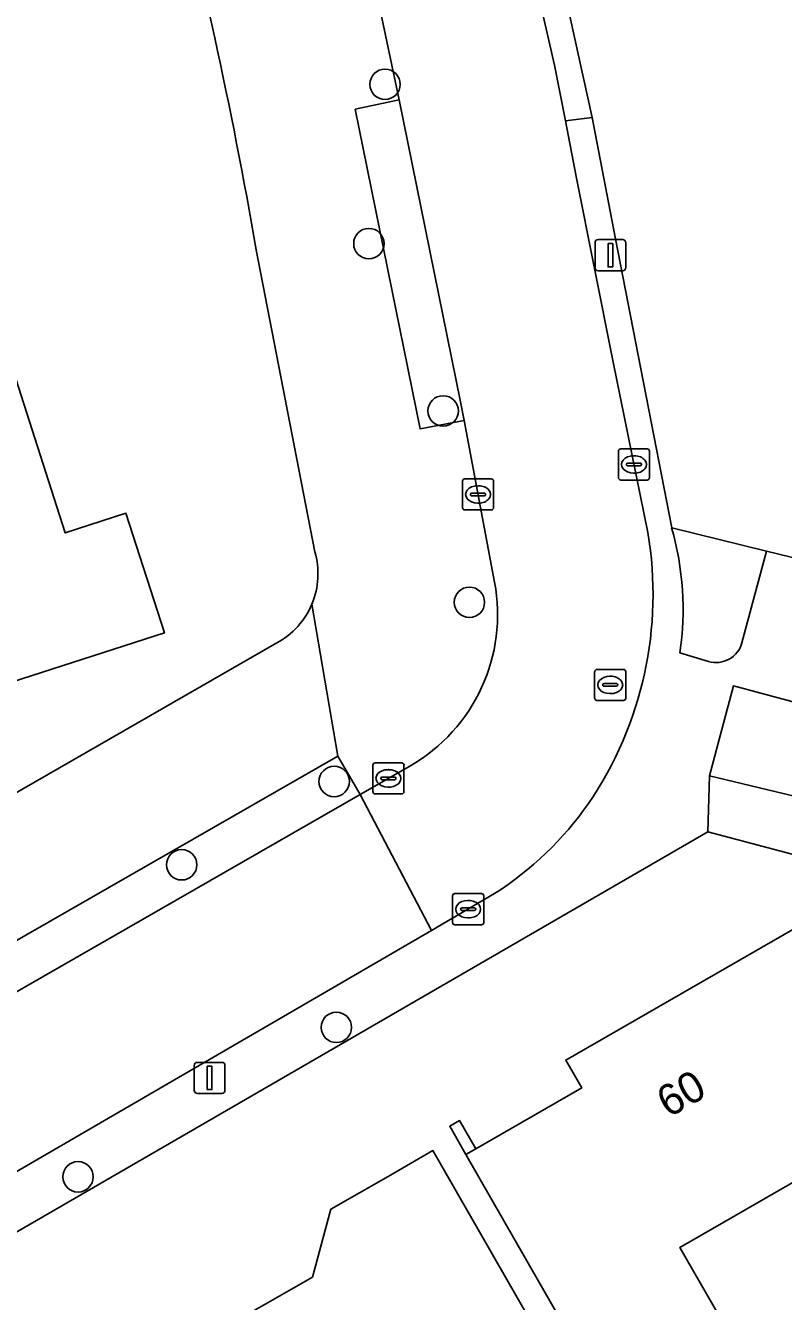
# Model space of a CAD drawing. Extents: x 158455 to 159797, y 387218 to 388672.
# Drawn here: x 159689.76 to 159714.15, y 387776.14 to 387817.16 of the extents above; entities that cross this region are included whole.
import ezdxf

# ---------------------------------------------------------------- set-up
doc = ezdxf.new("R2010")
doc.units = 0
for name, color, linetype in [('IMGEO_Boom', 7, 'Continuous'), ('IMGEO_Erf', 7, 'Continuous'), ('IMGEO_Fietspad_open', 7, 'Continuous'), ('IMGEO_Kolk', 7, 'Continuous'), ('IMGEO_Lichtmast', 7, 'Continuous'), ('IMGEO_Muur', 7, 'Continuous'), ('IMGEO_Pand', 7, 'Continuous'), ('IMGEO_Pand_nummerreeks', 7, 'Continuous'), ('IMGEO_Parkeervlak_open', 7, 'Continuous'), ('IMGEO_Rijbaan_lokaal_open', 7, 'Continuous'), ('IMGEO_Rioolput', 7, 'Continuous'), ('IMGEO_Voetpad_open', 7, 'Continuous')]:
    doc.layers.add(name, color=color, linetype=linetype)

msp = doc.modelspace()

# ---------------------------------------------------------------- linework, layer by layer
at = {"layer": 'IMGEO_Boom'}
for centre in [(159701.328, 387815.27), (159700.807, 387810.148), (159703.197, 387804.769), (159704.043, 387798.616), (159699.691, 387792.856), (159694.783, 387790.178), (159699.76, 387784.951), (159691.448, 387780.147)]:
    msp.add_circle(centre, 0.489, dxfattribs=at)
at = {"layer": 'IMGEO_Erf'}
for points in [[(159705.439, 387825.782), (159707.99, 387814.199), (159708.737, 387810.35), (159710.551, 387801.01), (159713.604, 387800.258), (159714.398, 387800.063)], [(159699.068, 387800.24), (159697.182, 387809.948)], [(159651.532, 387770.703), (159697.847, 387797.311)], [(159634.307, 387705.23), (159712.33, 387750), (159738.668, 387765.113), (159730.892, 387778.471), (159721.216, 387781.125), (159715.96, 387790.114), (159711.712, 387791.236), (159684.187, 387775.328), (159682.842, 387775.604), (159638.118, 387750), (159622.824, 387741.244), (159617.327, 387738.097), (159612.287, 387738.246), (159567.936, 387739.556), (159551.426, 387740.044), (159541.447, 387740.468), (159537.668, 387728.596), (159535.242, 387720.973)], [(159696.818, 387775.673), (159698.997, 387776.924), (159699.586, 387779.104), (159701.424, 387780.16), (159702.868, 387780.989), (159714.143, 387761.356)]]:
    msp.add_lwpolyline(points, dxfattribs=at)
for points in [[(159681.628, 387804.158), (159679.631, 387810.363), (159680.341, 387810.592), (159679.179, 387814.2), (159683.269, 387815.517), (159688.028, 387817.049), (159689.259, 387813.226), (159687.261, 387812.583), (159689.177, 387806.633), (159691.039, 387800.848), (159692.991, 387801.477), (159694.229, 387797.631), (159685.34, 387794.77), (159684.2, 387798.31), (159683.575, 387798.109), (159683.512, 387798.304), (159680.662, 387797.369), (159678.777, 387803.223)], [(159718.574, 387775.022), (159716.928, 387777.888), (159715.416, 387780.522), (159710.814, 387777.879), (159712.326, 387775.246), (159713.835, 387772.619), (159709.946, 387770.386), (159703.928, 387780.864), (159703.408, 387781.77), (159703.726, 387781.952), (159704.246, 387781.046), (159707.655, 387783.004), (159707.14, 387783.9), (159715.659, 387788.793), (159720.57, 387780.241), (159730.054, 387777.676), (159731.08, 387775.891), (159730.704, 387774.503), (159732.153, 387774.111), (159735.163, 387768.87), (159730.508, 387766.197), (159727.754, 387770.992), (159727.206, 387771.14), (159727.596, 387772.583)]]:
    msp.add_lwpolyline(points, close=True, dxfattribs=at)
for centre, radius, start, end in [((159543.44, 387783.362), 156.023, 9.81096, 14.91381), ((159696.652, 387799.531), 2.518, 337.3101, 16.3529), ((159696.641, 387799.534), 2.529, 298.481, 337.3472)]:
    msp.add_arc(centre, radius, start, end, dxfattribs=at)
at = {"layer": 'IMGEO_Fietspad_open'}
msp.add_lwpolyline([(159718.447, 387794.34), (159712.543, 387795.935), (159712.168, 387794.524), (159711.772, 387793.036), (159716.55, 387791.895)], dxfattribs=at)
at = {"layer": 'IMGEO_Kolk'}
for p, q in [((159708.837, 387802.622), (159708.837, 387803.474)), ((159708.912, 387803.548), (159709.764, 387803.548)), ((159709.325, 387803.328), (159709.35, 387803.328)), ((159709.838, 387803.474), (159709.838, 387802.622)), ((159709.096, 387803.042), (159709.096, 387803.054)), ((159709.534, 387803.005), (159709.136, 387803.005)), ((159709.139, 387803.091), (159709.537, 387803.091)), ((159709.58, 387803.054), (159709.58, 387803.042)), ((159703.82, 387801.658), (159703.82, 387802.51)), ((159703.895, 387802.584), (159704.747, 387802.584)), ((159704.821, 387802.51), (159704.821, 387801.658)), ((159709.764, 387802.548), (159708.912, 387802.548)), ((159709.348, 387802.768), (159709.323, 387802.768)), ((159704.079, 387802.078), (159704.079, 387802.09)), ((159704.517, 387802.041), (159704.119, 387802.041)), ((159704.122, 387802.127), (159704.52, 387802.127)), ((159704.308, 387802.364), (159704.333, 387802.364)), ((159704.563, 387802.09), (159704.563, 387802.078)), ((159704.331, 387801.804), (159704.306, 387801.804)), ((159704.747, 387801.584), (159703.895, 387801.584)), ((159701.011, 387793.456), (159701.863, 387793.456)), ((159700.936, 387792.53), (159700.936, 387793.382)), ((159701.238, 387792.999), (159701.636, 387792.999)), ((159701.424, 387793.236), (159701.449, 387793.236)), ((159701.937, 387793.382), (159701.937, 387792.53)), ((159701.195, 387792.95), (159701.195, 387792.962)), ((159701.633, 387792.913), (159701.235, 387792.913)), ((159701.447, 387792.676), (159701.422, 387792.676)), ((159701.679, 387792.962), (159701.679, 387792.95)), ((159701.863, 387792.456), (159701.011, 387792.456)), ((159703.502, 387788.324), (159703.502, 387789.176)), ((159703.577, 387789.25), (159704.429, 387789.25)), ((159703.99, 387789.03), (159704.015, 387789.03)), ((159704.503, 387789.176), (159704.503, 387788.324)), ((159703.761, 387788.744), (159703.761, 387788.756)), ((159704.199, 387788.707), (159703.801, 387788.707)), ((159703.804, 387788.793), (159704.202, 387788.793)), ((159704.245, 387788.756), (159704.245, 387788.744)), ((159704.429, 387788.25), (159703.577, 387788.25)), ((159704.013, 387788.47), (159703.988, 387788.47))]:
    msp.add_line(p, q, dxfattribs=at)
for points in [[(159708.837, 387802.622), (159708.837, 387803.474)], [(159708.912, 387803.548), (159709.764, 387803.548)], [(159709.838, 387803.474), (159709.838, 387802.622)], [(159703.82, 387801.658), (159703.82, 387802.51)], [(159703.895, 387802.584), (159704.747, 387802.584)], [(159704.821, 387802.51), (159704.821, 387801.658)], [(159709.764, 387802.548), (159708.912, 387802.548)], [(159704.747, 387801.584), (159703.895, 387801.584)], [(159701.011, 387793.456), (159701.863, 387793.456)], [(159700.936, 387792.53), (159700.936, 387793.382)], [(159701.937, 387793.382), (159701.937, 387792.53)], [(159701.863, 387792.456), (159701.011, 387792.456)], [(159703.502, 387788.324), (159703.502, 387789.176)], [(159703.577, 387789.25), (159704.429, 387789.25)], [(159704.503, 387789.176), (159704.503, 387788.324)], [(159704.429, 387788.25), (159703.577, 387788.25)]]:
    msp.add_lwpolyline(points, dxfattribs=at)
for centre, radius, start, end in [((159708.914, 387803.472), 0.0765, 91.552, 178.448), ((159708.914, 387803.472), 0.0765, 91.552, 178.448), ((159709.762, 387803.472), 0.0765, 1.552, 88.448), ((159709.762, 387803.472), 0.0765, 1.552, 88.448), ((159709.136, 387803.051), 0.0403, 85.8775, 175.7526), ((159709.133, 387803.041), 0.0366, 178.938, 274.7102), ((159709.537, 387803.048), 0.043, 264.8664, 352.4533), ((159709.541, 387803.053), 0.0386, 1.7309, 96.639), ((159703.897, 387802.508), 0.0765, 91.552, 178.448), ((159703.897, 387802.508), 0.0765, 91.552, 178.448), ((159704.745, 387802.508), 0.0765, 1.552, 88.448), ((159704.745, 387802.508), 0.0765, 1.552, 88.448), ((159708.914, 387802.624), 0.0765, 181.552, 268.448), ((159708.914, 387802.624), 0.0765, 181.552, 268.448), ((159709.762, 387802.624), 0.0765, 271.552, 358.448), ((159709.762, 387802.624), 0.0765, 271.552, 358.448), ((159704.119, 387802.087), 0.0403, 85.8775, 175.7526), ((159704.116, 387802.077), 0.0366, 178.938, 274.7102), ((159704.52, 387802.084), 0.043, 264.8664, 352.4533), ((159704.524, 387802.089), 0.0386, 1.7309, 96.639), ((159703.897, 387801.66), 0.0765, 181.552, 268.448), ((159703.897, 387801.66), 0.0765, 181.552, 268.448), ((159704.745, 387801.66), 0.0765, 271.552, 358.448), ((159704.745, 387801.66), 0.0765, 271.552, 358.448), ((159701.013, 387793.38), 0.0765, 91.552, 178.448), ((159701.013, 387793.38), 0.0765, 91.552, 178.448), ((159701.861, 387793.38), 0.0765, 1.552, 88.448), ((159701.861, 387793.38), 0.0765, 1.552, 88.448), ((159701.235, 387792.959), 0.0403, 85.8775, 175.7526), ((159701.64, 387792.961), 0.0386, 1.7309, 96.639), ((159701.232, 387792.949), 0.0366, 178.938, 274.7102), ((159701.636, 387792.956), 0.043, 264.8664, 352.4533), ((159701.013, 387792.532), 0.0765, 181.552, 268.448), ((159701.013, 387792.532), 0.0765, 181.552, 268.448), ((159701.861, 387792.532), 0.0765, 271.552, 358.448), ((159701.861, 387792.532), 0.0765, 271.552, 358.448), ((159703.579, 387789.174), 0.0765, 91.552, 178.448), ((159703.579, 387789.174), 0.0765, 91.552, 178.448), ((159704.427, 387789.174), 0.0765, 1.552, 88.448), ((159704.427, 387789.174), 0.0765, 1.552, 88.448), ((159703.801, 387788.753), 0.0403, 85.8775, 175.7526), ((159703.798, 387788.743), 0.0366, 178.938, 274.7102), ((159704.202, 387788.75), 0.043, 264.8664, 352.4533), ((159704.206, 387788.755), 0.0386, 1.7309, 96.639), ((159703.579, 387788.326), 0.0765, 181.552, 268.448), ((159703.579, 387788.326), 0.0765, 181.552, 268.448), ((159704.427, 387788.326), 0.0765, 271.552, 358.448), ((159704.427, 387788.326), 0.0765, 271.552, 358.448)]:
    msp.add_arc(centre, radius, start, end, dxfattribs=at)
for centre, major_axis, ratio, start_param, end_param in [((159709.324, 387803.048), (-0.387, 0.002), 0.722429, 4.712389, 7.853982), ((159709.349, 387803.048), (-0.39, 0.002), 0.717154, 1.570796, 4.712389), ((159704.307, 387802.084), (-0.387, 0.002), 0.722429, 4.712389, 7.853982), ((159704.332, 387802.084), (-0.39, 0.002), 0.717154, 1.570796, 4.712389), ((159701.423, 387792.956), (-0.387, 0.002), 0.722429, 4.712389, 7.853982), ((159701.448, 387792.956), (-0.39, 0.002), 0.717154, 1.570796, 4.712389), ((159703.989, 387788.75), (-0.387, 0.002), 0.722429, 4.712389, 7.853982), ((159704.014, 387788.75), (-0.39, 0.002), 0.717154, 1.570796, 4.712389)]:
    msp.add_ellipse(centre, major_axis=major_axis, ratio=ratio, start_param=start_param, end_param=end_param, dxfattribs=at)
at = {"layer": 'IMGEO_Lichtmast'}
for p, q in [((159708.185, 387810.275), (159708.975, 387810.275)), ((159708.975, 387810.275), (159708.185, 387810.275)), ((159708.085, 387809.375), (159708.085, 387810.175)), ((159708.085, 387810.175), (159708.085, 387809.375)), ((159709.075, 387810.175), (159709.075, 387809.375)), ((159709.075, 387809.375), (159709.075, 387810.175)), ((159708.975, 387809.275), (159708.185, 387809.275)), ((159708.185, 387809.275), (159708.975, 387809.275)), ((159695.187, 387782.926), (159695.187, 387783.726)), ((159695.187, 387783.726), (159695.187, 387782.926)), ((159695.287, 387783.826), (159696.077, 387783.826)), ((159696.077, 387783.826), (159695.287, 387783.826)), ((159696.177, 387783.726), (159696.177, 387782.926)), ((159696.177, 387782.926), (159696.177, 387783.726)), ((159696.077, 387782.826), (159695.287, 387782.826)), ((159695.287, 387782.826), (159696.077, 387782.826))]:
    msp.add_line(p, q, dxfattribs=at)
for points in [[(159708.505, 387810.15), (159708.655, 387810.15), (159708.655, 387809.4), (159708.505, 387809.4), (159708.505, 387810.15)], [(159695.607, 387783.701), (159695.757, 387783.701), (159695.757, 387782.951), (159695.607, 387782.951), (159695.607, 387783.701)]]:
    msp.add_lwpolyline(points, dxfattribs=at)
for centre, start, end in [((159708.185, 387810.175), 90, 180), ((159708.185, 387810.175), 90, 180), ((159708.975, 387810.175), 0, 90), ((159708.975, 387810.175), 360, 90), ((159708.185, 387809.375), 180, 270), ((159708.185, 387809.375), 180, 270), ((159708.975, 387809.375), 270, 0), ((159708.975, 387809.375), 270, 0), ((159695.287, 387783.726), 90, 180), ((159695.287, 387783.726), 90, 180), ((159696.077, 387783.726), 0, 90), ((159696.077, 387783.726), 360, 90), ((159695.287, 387782.926), 180, 270), ((159695.287, 387782.926), 180, 270), ((159696.077, 387782.926), 270, 0), ((159696.077, 387782.926), 270, 0)]:
    msp.add_arc(centre, 0.1, start, end, dxfattribs=at)
at = {"layer": 'IMGEO_Muur'}
msp.add_lwpolyline([(159703.726, 387781.952), (159703.408, 387781.77), (159703.928, 387780.864), (159704.246, 387781.046)], close=True, dxfattribs=at)
at = {"layer": 'IMGEO_Pand'}
for points in [[(159689.177, 387806.633), (159681.628, 387804.158), (159678.777, 387803.223), (159680.662, 387797.369), (159683.512, 387798.304), (159683.575, 387798.109), (159684.2, 387798.31), (159685.34, 387794.77), (159694.229, 387797.631), (159692.991, 387801.477), (159691.039, 387800.848)], [(159730.054, 387777.676), (159720.57, 387780.241), (159715.659, 387788.793), (159707.14, 387783.9), (159707.655, 387783.004), (159704.246, 387781.046), (159703.928, 387780.864), (159709.946, 387770.386), (159713.835, 387772.619), (159712.326, 387775.246), (159710.814, 387777.879), (159715.416, 387780.522), (159716.928, 387777.888), (159718.574, 387775.022), (159727.596, 387772.583), (159727.206, 387771.14), (159727.754, 387770.992), (159730.508, 387766.197), (159735.163, 387768.87), (159732.153, 387774.111), (159730.704, 387774.503), (159731.08, 387775.891)]]:
    msp.add_lwpolyline(points, close=True, dxfattribs=at)
msp.add_lwpolyline([(159714.143, 387761.356), (159702.868, 387780.989), (159701.424, 387780.16), (159699.586, 387779.104), (159698.997, 387776.924), (159696.818, 387775.673)], dxfattribs=at)
at = {"layer": 'IMGEO_Parkeervlak_open'}
for points in [[(159701.782, 387814.767), (159700.369, 387814.47), (159702.457, 387804.192), (159703.872, 387804.46), (159703.759, 387805.056)], [(159700.523, 387792.433), (159699.813, 387793.67), (159680.451, 387782.575), (159681.162, 387781.336)]]:
    msp.add_lwpolyline(points, close=True, dxfattribs=at)
at = {"layer": 'IMGEO_Rijbaan_lokaal_open'}
for points in [[(159708.658, 387806.394), (159707.481, 387812.303), (159707.131, 387814.096), (159706.782, 387815.883), (159705.844, 387819.952), (159705.019, 387823.653), (159704.906, 387824.162), (159704.525, 387825.638), (159703.748, 387828.651), (159702.561, 387833.461), (159701.373, 387838.171), (159700.246, 387842.331), (159699.058, 387846.6), (159697.67, 387851.75), (159696.822, 387854.329), (159695.403, 387858.857), (159694.584, 387861.186), (159693.265, 387865.095), (159691.237, 387871.154), (159686.163, 387885.389)], [(159695.908, 387839.27), (159696.604, 387836.542), (159699.991, 387822.818), (159701.104, 387817.964), (159701.782, 387814.767), (159703.759, 387805.056), (159703.872, 387804.46), (159704.853, 387799.267)], [(159709.785, 387800.857), (159708.658, 387806.394)], [(159702.127, 387793.352), (159700.523, 387792.433), (159702.817, 387788.069), (159704.852, 387789.25)], [(159636.711, 387750), (159660.613, 387763.688), (159673.952, 387771.319), (159702.817, 387788.069), (159700.523, 387792.433), (159681.162, 387781.336), (159676.444, 387778.632), (159663.675, 387771.314), (159652.175, 387764.742), (159642.926, 387759.457), (159638.927, 387757.176), (159628.376, 387751.16), (159626.343, 387750), (159625.535, 387749.539), (159620.256, 387746.529)]]:
    msp.add_lwpolyline(points, dxfattribs=at)
for centre, radius, start, end in [((159698.032, 387798.873), 11.92, 325.6539, 9.5812), ((159699.335, 387798.225), 5.616, 299.8169, 10.6967), ((159699.078, 387798.292), 10.728, 302.5586, 325.0605)]:
    msp.add_arc(centre, radius, start, end, dxfattribs=at)
at = {"layer": 'IMGEO_Rioolput'}
for p, q in [((159708.073, 387795.534), (159708.073, 387796.386)), ((159708.148, 387796.46), (159709, 387796.46)), ((159709.074, 387796.386), (159709.074, 387795.534)), ((159708.332, 387795.954), (159708.332, 387795.966)), ((159708.77, 387795.917), (159708.372, 387795.917)), ((159708.375, 387796.003), (159708.773, 387796.003)), ((159708.561, 387796.24), (159708.586, 387796.24)), ((159708.816, 387795.966), (159708.816, 387795.954)), ((159709, 387795.46), (159708.148, 387795.46)), ((159708.584, 387795.68), (159708.559, 387795.68))]:
    msp.add_line(p, q, dxfattribs=at)
for points in [[(159708.073, 387795.534), (159708.073, 387796.386)], [(159708.148, 387796.46), (159709, 387796.46)], [(159709.074, 387796.386), (159709.074, 387795.534)], [(159709, 387795.46), (159708.148, 387795.46)]]:
    msp.add_lwpolyline(points, dxfattribs=at)
for centre, radius, start, end in [((159708.15, 387796.384), 0.0765, 91.552, 178.448), ((159708.15, 387796.384), 0.0765, 91.552, 178.448), ((159708.998, 387796.384), 0.0765, 1.552, 88.448), ((159708.998, 387796.384), 0.0765, 1.552, 88.448), ((159708.372, 387795.963), 0.0403, 85.8775, 175.7526), ((159708.369, 387795.953), 0.0366, 178.938, 274.7102), ((159708.773, 387795.96), 0.043, 264.8664, 352.4533), ((159708.777, 387795.965), 0.0386, 1.7309, 96.639), ((159708.15, 387795.536), 0.0765, 181.552, 268.448), ((159708.15, 387795.536), 0.0765, 181.552, 268.448), ((159708.998, 387795.536), 0.0765, 271.552, 358.448), ((159708.998, 387795.536), 0.0765, 271.552, 358.448)]:
    msp.add_arc(centre, radius, start, end, dxfattribs=at)
for centre, major_axis, ratio, start_param, end_param in [((159708.56, 387795.96), (-0.387, 0.002), 0.722429, 4.712389, 7.853982), ((159708.585, 387795.96), (-0.39, 0.002), 0.717154, 1.570796, 4.712389)]:
    msp.add_ellipse(centre, major_axis=major_axis, ratio=ratio, start_param=start_param, end_param=end_param, dxfattribs=at)
at = {"layer": 'IMGEO_Voetpad_open'}
for points in [[(159700.369, 387814.47), (159701.782, 387814.767), (159701.104, 387817.964), (159699.991, 387822.818), (159698.585, 387822.489), (159695.206, 387836.181), (159694.511, 387838.906), (159690.547, 387837.784), (159691.256, 387835.022), (159694.208, 387823.517)], [(159704.853, 387799.267), (159703.872, 387804.46), (159702.457, 387804.192), (159700.369, 387814.47)], [(159710.551, 387801.01), (159708.737, 387810.35), (159707.99, 387814.199), (159707.131, 387814.096), (159707.481, 387812.303), (159708.658, 387806.394), (159709.785, 387800.857)], [(159697.182, 387809.948), (159699.068, 387800.24)], [(159712.813, 387797.318), (159713.604, 387800.258), (159710.551, 387801.01)], [(159757.843, 387781.492), (159754.975, 387781.837), (159738.882, 387783.684), (159738.652, 387783.574), (159725.946, 387787.131), (159718.993, 387798.931), (159714.398, 387800.063), (159713.604, 387800.258), (159712.813, 387797.318)], [(159698.975, 387798.56), (159699.813, 387793.67), (159700.523, 387792.433), (159702.127, 387793.352)], [(159699.813, 387793.67), (159698.975, 387798.56)], [(159697.847, 387797.311), (159651.532, 387770.703), (159653.56, 387767.179), (159675.734, 387779.871), (159676.444, 387778.632), (159681.162, 387781.336), (159680.451, 387782.575), (159699.813, 387793.67)], [(159710.814, 387796.99), (159711.738, 387796.717)], [(159711.738, 387796.717), (159710.814, 387796.99)], [(159711.712, 387791.236), (159711.772, 387793.036), (159712.168, 387794.524), (159712.543, 387795.935), (159718.447, 387794.34)], [(159716.55, 387791.895), (159711.772, 387793.036), (159711.712, 387791.236), (159715.96, 387790.114), (159721.216, 387781.125), (159730.892, 387778.471), (159737.63, 387776.717), (159743.837, 387775.985), (159755.256, 387774.638), (159756.484, 387775.807)], [(159704.852, 387789.25), (159702.817, 387788.069), (159673.952, 387771.319), (159660.613, 387763.688), (159636.711, 387750), (159622.473, 387741.846), (159622.824, 387741.244), (159638.118, 387750), (159682.842, 387775.604), (159684.187, 387775.328), (159711.712, 387791.236)]]:
    msp.add_lwpolyline(points, dxfattribs=at)
msp.add_lwpolyline([(159707.131, 387814.096), (159707.99, 387814.199), (159705.439, 387825.782), (159704.525, 387825.638), (159704.906, 387824.162), (159705.019, 387823.653), (159705.844, 387819.952), (159706.782, 387815.883)], close=True, dxfattribs=at)
for centre, radius, start, end in [((159543.44, 387783.362), 156.023, 9.81096, 14.91381), ((159698.032, 387798.873), 11.92, 325.6539, 9.5812), ((159701.416, 387798.394), 9.502, 351.5044, 15.9818), ((159701.416, 387798.394), 9.502, 351.5044, 15.9818), ((159696.652, 387799.531), 2.518, 337.3101, 16.3529), ((159699.335, 387798.225), 5.616, 299.8169, 10.6967), ((159696.641, 387799.534), 2.529, 298.481, 337.3472), ((159711.982, 387797.542), 0.861, 253.5175, 344.8989), ((159711.982, 387797.542), 0.861, 253.5175, 344.8989), ((159699.078, 387798.292), 10.728, 302.5586, 325.0605)]:
    msp.add_arc(centre, radius, start, end, dxfattribs=at)

# ---------------------------------------------------------------- texts
at = {"layer": 'IMGEO_Pand_nummerreeks'}
msp.add_text('60', height=1, rotation=29.8225, dxfattribs=at).set_placement((159710.451, 387782.027))

doc.saveas('drawing.dxf')
